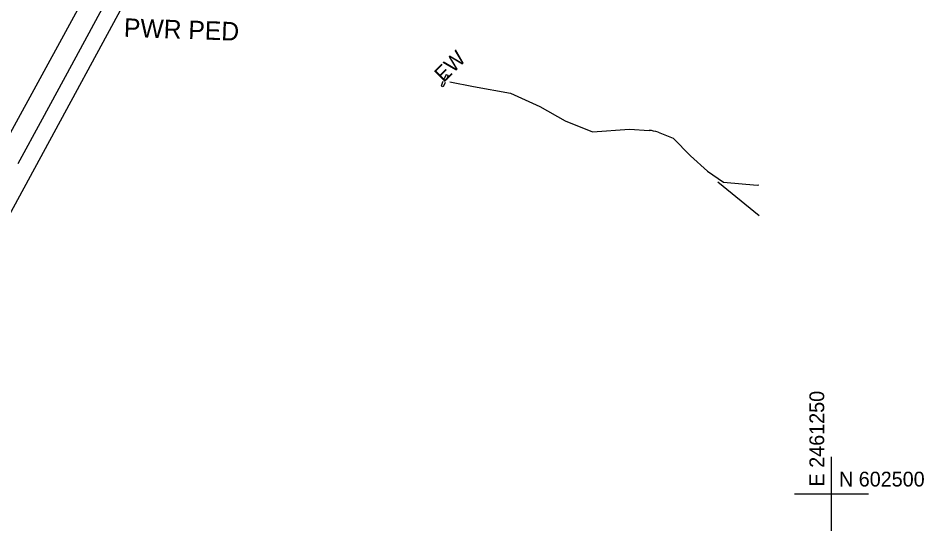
# Model space of a CAD drawing. Extents: x 2443269 to 2494951, y 591171 to 622130.
# Drawn here: x 2461029.8 to 2461275, y 602490 to 602628.7 of the extents above; entities that cross this region are included whole.
import ezdxf

# ---------------------------------------------------------------- set-up
doc = ezdxf.new("R2010")
doc.units = 0
for name, color, linetype in [('SURVEY - CONTROL - Grid', 7, 'Continuous'), ('SURVEY - CONTROL - Grid Text', 7, 'Continuous'), ('SURVEY - DRAINAGE - Bridges', 7, 'Continuous'), ('SURVEY - DRAINAGE - Natural Features', 7, 'Continuous'), ('SURVEY - DRAINAGE - Pipes and Culverts', 7, 'Continuous'), ('SURVEY - DRAINAGE - Pipes and Culverts Text', 7, 'Continuous'), ('SURVEY - PROPERTY - ROW Lines', 7, 'Continuous'), ('SURVEY - TRANSPORTATION - Roads', 7, 'Continuous'), ('SURVEY - UTILITIES - Electric (Underground) with Text', 7, 'Continuous'), ('SURVEY - UTILITIES - Sanitary Sewer with Text', 7, 'Continuous')]:
    doc.layers.add(name, color=color, linetype=linetype)

msp = doc.modelspace()

# ---------------------------------------------------------------- linework, layer by layer
at = {"layer": 'SURVEY - CONTROL - Grid'}
for p, q in [((2461250, 602490), (2461250, 602510)), ((2461240, 602500), (2461260, 602500))]:
    msp.add_line(p, q, dxfattribs=at)
at = {"layer": 'SURVEY - DRAINAGE - Bridges'}
for p, q in [((2461145.641, 602613.408), (2461145.641, 602613.408)), ((2461144.27, 602610.416), (2461144.27, 602610.416)), ((2461144.867, 602610.144), (2461144.867, 602610.144))]:
    msp.add_line(p, q, dxfattribs=at)
at = {"layer": 'SURVEY - DRAINAGE - Natural Features'}
msp.add_line((2461219.168, 602584.451), (2461230.428, 602575.272), dxfattribs=at)
for points in [[(2461146.613, 602611.446), (2461153.053, 602610.226), (2461163.036, 602608.369), (2461171.055, 602604.763), (2461177.879, 602600.898), (2461185.258, 602597.972), (2461195.323, 602598.667), (2461200.605, 602598.333)], [(2461203.015, 602597.815), (2461207.137, 602596.262), (2461211.829, 602591.459), (2461216.435, 602587.339), (2461220.743, 602584.363), (2461229.828, 602583.53), (2461230.339, 602583.572)]]:
    msp.add_lwpolyline(points, dxfattribs=at)
msp.add_arc((2461200.079, 602590.016), 8.333, 69.36609, 86.37524, dxfattribs=at)
at = {"layer": 'SURVEY - DRAINAGE - Pipes and Culverts'}
for p, q in [((2461145.641, 602613.408), (2461145.119, 602612.268)), ((2461145.869, 602613.304), (2461145.641, 602613.408)), ((2461146.239, 602613.136), (2461145.716, 602611.996)), ((2461146.239, 602613.136), (2461146.011, 602613.24)), ((2461144.793, 602611.556), (2461144.27, 602610.416)), ((2461144.27, 602610.416), (2461144.498, 602610.312)), ((2461144.64, 602610.247), (2461144.867, 602610.144)), ((2461145.39, 602611.284), (2461144.867, 602610.144)), ((2461144.867, 602610.144), (2461144.867, 602610.144))]:
    msp.add_line(p, q, dxfattribs=at)
at = {"layer": 'SURVEY - PROPERTY - ROW Lines'}
msp.add_lwpolyline([(2460986.158, 602499.628), (2461108.916, 602725.72), (2461125.226, 602739.683)], dxfattribs=at)
at = {"layer": 'SURVEY - TRANSPORTATION - Roads'}
msp.add_lwpolyline([(2461050.054, 602638.809), (2461013.095, 602571.167)], dxfattribs=at)
at = {"layer": 'SURVEY - UTILITIES - Sanitary Sewer with Text'}
msp.add_lwpolyline([(2461029.819, 602589.368), (2461036.413, 602601.41), (2461044.347, 602616.026), (2461054.96, 602635.791), (2461068.875, 602661.837), (2461083.855, 602689.537), (2461096.943, 602712.824), (2461106.016, 602727.222), (2461112.263, 602734.626), (2461117.704, 602738.524), (2461123.904, 602741.855), (2461130.611, 602745.378), (2461137.117, 602749.301), (2461142.828, 602753.749), (2461147.601, 602758.505), (2461151.403, 602763.263), (2461154.223, 602767.781), (2461156.128, 602772.051), (2461157.205, 602776.126), (2461157.567, 602780.058), (2461157.436, 602783.895), (2461157.058, 602787.684)], dxfattribs=at)

# ---------------------------------------------------------------- texts
at = {"layer": 'SURVEY - CONTROL - Grid Text'}
msp.add_text('E 2461250', height=4, rotation=90, dxfattribs=at).set_placement((2461248, 602502))
msp.add_text('N 602500', height=4, dxfattribs=at).set_placement((2461252, 602502))
at = {"layer": 'SURVEY - DRAINAGE - Pipes and Culverts Text'}
msp.add_text('EW', height=4.101, rotation=45, dxfattribs=at).set_placement((2461144.959, 602611.115))
at = {"layer": 'SURVEY - UTILITIES - Electric (Underground) with Text'}
msp.add_text('PWR PED', height=5, rotation=357.99666, dxfattribs=at).set_placement((2461058.339, 602623.669))

doc.saveas('drawing.dxf')
